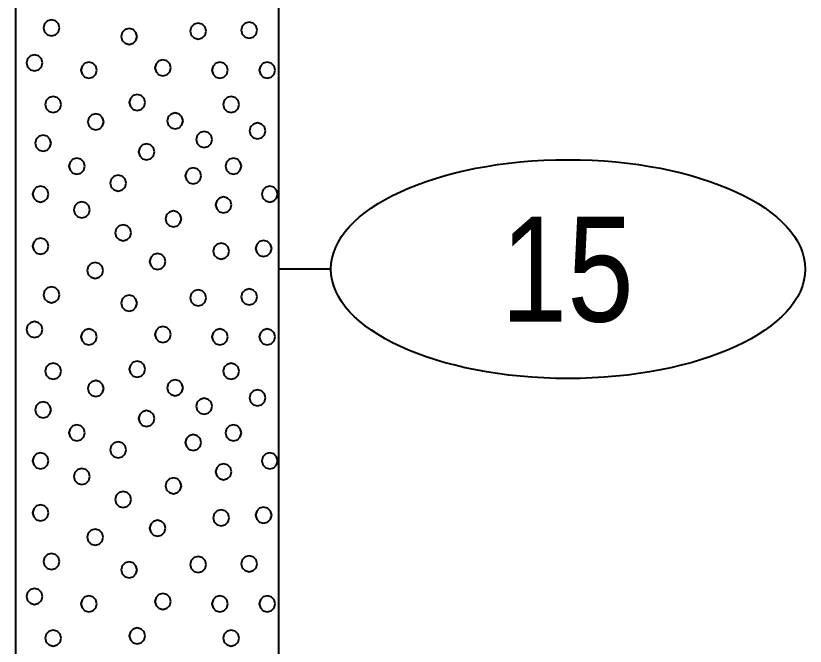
# Model space of a CAD drawing. Extents: x -582 to 653, y -817 to -3.
# Drawn here: x -541.67 to -534.16, y -193.3 to -187.3 of the extents above; entities that cross this region are included whole.
import ezdxf
from ezdxf.enums import TextEntityAlignment as Align

# ---------------------------------------------------------------- set-up
doc = ezdxf.new("R2010")
doc.units = 0
doc.header["$LTSCALE"] = 0.4
doc.layers.add('27', color=7, linetype='Continuous', lineweight=40)

msp = doc.modelspace()

# ---------------------------------------------------------------- linework, layer by layer
at = {"layer": '27'}
msp.add_line((-538.6718, -189.708), (-539.1718, -189.708), dxfattribs=at)
for points in [[(-541.6718, -180.308), (-539.1718, -180.308), (-539.1718, -206.808), (-541.6718, -206.808)], [(-541.256, -187.4114), (-541.2662, -187.3733), (-541.2941, -187.3454), (-541.3322, -187.3352), (-541.3703, -187.3454), (-541.3982, -187.3733), (-541.4084, -187.4114), (-541.3982, -187.4495), (-541.3703, -187.4774), (-541.3322, -187.4876), (-541.2941, -187.4774), (-541.2662, -187.4495)], [(-540.5174, -187.4915), (-540.5276, -187.4534), (-540.5555, -187.4255), (-540.5936, -187.4153), (-540.6317, -187.4255), (-540.6596, -187.4534), (-540.6698, -187.4915), (-540.6596, -187.5296), (-540.6317, -187.5575), (-540.5936, -187.5677), (-540.5555, -187.5575), (-540.5276, -187.5296)], [(-539.8602, -187.4407), (-539.8704, -187.4026), (-539.8983, -187.3747), (-539.9364, -187.3645), (-539.9745, -187.3747), (-540.0024, -187.4026), (-540.0126, -187.4407), (-540.0024, -187.4788), (-539.9745, -187.5067), (-539.9364, -187.5169), (-539.8983, -187.5067), (-539.8704, -187.4788)], [(-539.3745, -187.433), (-539.3848, -187.3949), (-539.4126, -187.367), (-539.4507, -187.3568), (-539.4888, -187.367), (-539.5167, -187.3949), (-539.5269, -187.433), (-539.5167, -187.4711), (-539.4888, -187.499), (-539.4507, -187.5092), (-539.4126, -187.499), (-539.3848, -187.4711)], [(-541.4175, -187.7445), (-541.4277, -187.7064), (-541.4556, -187.6785), (-541.4937, -187.6683), (-541.5318, -187.6785), (-541.5597, -187.7064), (-541.5699, -187.7445), (-541.5597, -187.7826), (-541.5318, -187.8105), (-541.4937, -187.8207), (-541.4556, -187.8105), (-541.4277, -187.7826)], [(-540.1945, -187.7915), (-540.2047, -187.7534), (-540.2326, -187.7255), (-540.2707, -187.7153), (-540.3088, -187.7255), (-540.3367, -187.7534), (-540.3469, -187.7915), (-540.3367, -187.8296), (-540.3088, -187.8575), (-540.2707, -187.8677), (-540.2326, -187.8575), (-540.2047, -187.8296)], [(-540.8988, -187.8144), (-540.909, -187.7763), (-540.9369, -187.7484), (-540.975, -187.7382), (-541.0131, -187.7484), (-541.041, -187.7763), (-541.0512, -187.8144), (-541.041, -187.8525), (-541.0131, -187.8804), (-540.975, -187.8906), (-540.9369, -187.8804), (-540.909, -187.8525)], [(-539.6517, -187.8144), (-539.6619, -187.7763), (-539.6898, -187.7484), (-539.7279, -187.7382), (-539.766, -187.7484), (-539.7939, -187.7763), (-539.8041, -187.8144), (-539.7939, -187.8525), (-539.766, -187.8804), (-539.7279, -187.8906), (-539.6898, -187.8804), (-539.6619, -187.8525)], [(-539.2016, -187.8144), (-539.2119, -187.7763), (-539.2397, -187.7484), (-539.2778, -187.7382), (-539.3159, -187.7484), (-539.3438, -187.7763), (-539.354, -187.8144), (-539.3438, -187.8525), (-539.3159, -187.8804), (-539.2778, -187.8906), (-539.2397, -187.8804), (-539.2119, -187.8525)], [(-541.2399, -188.1407), (-541.2502, -188.1026), (-541.278, -188.0747), (-541.3161, -188.0645), (-541.3542, -188.0747), (-541.3821, -188.1026), (-541.3923, -188.1407), (-541.3821, -188.1788), (-541.3542, -188.2067), (-541.3161, -188.2169), (-541.278, -188.2067), (-541.2502, -188.1788)], [(-540.439, -188.1211), (-540.4492, -188.083), (-540.4771, -188.0551), (-540.5152, -188.0449), (-540.5533, -188.0551), (-540.5812, -188.083), (-540.5914, -188.1211), (-540.5812, -188.1592), (-540.5533, -188.1871), (-540.5152, -188.1973), (-540.4771, -188.1871), (-540.4492, -188.1592)], [(-539.5453, -188.1407), (-539.5555, -188.1026), (-539.5834, -188.0748), (-539.6215, -188.0645), (-539.6596, -188.0748), (-539.6875, -188.1026), (-539.6977, -188.1407), (-539.6875, -188.1788), (-539.6596, -188.2067), (-539.6215, -188.2169), (-539.5834, -188.2067), (-539.5555, -188.1788)], [(-540.835, -188.306), (-540.8452, -188.2679), (-540.8731, -188.24), (-540.9112, -188.2298), (-540.9493, -188.24), (-540.9772, -188.2679), (-540.9874, -188.306), (-540.9772, -188.3441), (-540.9493, -188.3719), (-540.9112, -188.3822), (-540.8731, -188.3719), (-540.8452, -188.3441)], [(-540.0799, -188.297), (-540.0901, -188.2589), (-540.118, -188.231), (-540.1561, -188.2208), (-540.1942, -188.231), (-540.2221, -188.2589), (-540.2323, -188.297), (-540.2221, -188.3351), (-540.1942, -188.363), (-540.1561, -188.3732), (-540.118, -188.363), (-540.0901, -188.3351)], [(-539.2945, -188.3928), (-539.3047, -188.3547), (-539.3326, -188.3269), (-539.3707, -188.3166), (-539.4088, -188.3269), (-539.4366, -188.3547), (-539.4469, -188.3928), (-539.4366, -188.4309), (-539.4088, -188.4588), (-539.3707, -188.469), (-539.3326, -188.4588), (-539.3047, -188.4309)], [(-541.3361, -188.5085), (-541.3463, -188.4704), (-541.3742, -188.4425), (-541.4123, -188.4323), (-541.4504, -188.4425), (-541.4783, -188.4704), (-541.4885, -188.5085), (-541.4783, -188.5466), (-541.4504, -188.5745), (-541.4123, -188.5847), (-541.3742, -188.5745), (-541.3463, -188.5466)], [(-539.8017, -188.4742), (-539.8119, -188.4361), (-539.8398, -188.4082), (-539.8779, -188.398), (-539.916, -188.4082), (-539.9439, -188.4361), (-539.9541, -188.4742), (-539.9439, -188.5123), (-539.916, -188.5402), (-539.8779, -188.5504), (-539.8398, -188.5402), (-539.8119, -188.5123)], [(-540.35, -188.5917), (-540.3602, -188.5536), (-540.3881, -188.5257), (-540.4262, -188.5155), (-540.4643, -188.5257), (-540.4922, -188.5536), (-540.5024, -188.5917), (-540.4922, -188.6298), (-540.4643, -188.6577), (-540.4262, -188.6679), (-540.3881, -188.6577), (-540.3602, -188.6298)], [(-541.0132, -188.7272), (-541.0234, -188.6891), (-541.0513, -188.6612), (-541.0894, -188.651), (-541.1275, -188.6612), (-541.1554, -188.6891), (-541.1656, -188.7272), (-541.1554, -188.7653), (-541.1275, -188.7932), (-541.0894, -188.8034), (-541.0513, -188.7932), (-541.0234, -188.7653)], [(-539.5246, -188.7272), (-539.5348, -188.6891), (-539.5627, -188.6612), (-539.6008, -188.651), (-539.6389, -188.6612), (-539.6667, -188.6891), (-539.677, -188.7272), (-539.6667, -188.7653), (-539.6389, -188.7932), (-539.6008, -188.8034), (-539.5627, -188.7932), (-539.5348, -188.7653)], [(-539.9059, -188.82), (-539.9161, -188.7819), (-539.944, -188.754), (-539.9821, -188.7438), (-540.0202, -188.754), (-540.0481, -188.7819), (-540.0583, -188.82), (-540.0481, -188.8581), (-540.0202, -188.886), (-539.9821, -188.8962), (-539.944, -188.886), (-539.9161, -188.8581)], [(-540.6217, -188.8886), (-540.6319, -188.8505), (-540.6598, -188.8227), (-540.6979, -188.8124), (-540.736, -188.8227), (-540.7638, -188.8505), (-540.7741, -188.8886), (-540.7638, -188.9267), (-540.736, -188.9546), (-540.6979, -188.9648), (-540.6598, -188.9546), (-540.6319, -188.9267)], [(-541.359, -188.9929), (-541.3692, -188.9548), (-541.3971, -188.9269), (-541.4352, -188.9167), (-541.4733, -188.9269), (-541.5012, -188.9548), (-541.5114, -188.9929), (-541.5012, -189.031), (-541.4733, -189.0589), (-541.4352, -189.0691), (-541.3971, -189.0589), (-541.3692, -189.031)], [(-539.1788, -188.9929), (-539.189, -188.9548), (-539.2169, -188.9269), (-539.255, -188.9167), (-539.2931, -188.9269), (-539.321, -188.9548), (-539.3312, -188.9929), (-539.321, -189.031), (-539.2931, -189.0589), (-539.255, -189.0691), (-539.2169, -189.0589), (-539.189, -189.031)], [(-540.9674, -189.1429), (-540.9777, -189.1048), (-541.0055, -189.0769), (-541.0436, -189.0667), (-541.0817, -189.0769), (-541.1096, -189.1048), (-541.1198, -189.1429), (-541.1096, -189.181), (-541.0817, -189.2089), (-541.0436, -189.2191), (-541.0055, -189.2089), (-540.9777, -189.181)], [(-539.6174, -189.0971), (-539.6276, -189.059), (-539.6555, -189.0311), (-539.6936, -189.0209), (-539.7317, -189.0311), (-539.7595, -189.059), (-539.7698, -189.0971), (-539.7595, -189.1352), (-539.7317, -189.1631), (-539.6936, -189.1733), (-539.6555, -189.1631), (-539.6276, -189.1352)], [(-540.0954, -189.2306), (-540.1056, -189.1925), (-540.1335, -189.1646), (-540.1716, -189.1544), (-540.2097, -189.1646), (-540.2375, -189.1925), (-540.2478, -189.2306), (-540.2375, -189.2687), (-540.2097, -189.2966), (-540.1716, -189.3068), (-540.1335, -189.2966), (-540.1056, -189.2687)], [(-540.5734, -189.3616), (-540.5836, -189.3235), (-540.6115, -189.2956), (-540.6496, -189.2854), (-540.6877, -189.2956), (-540.7155, -189.3235), (-540.7258, -189.3616), (-540.7155, -189.3997), (-540.6877, -189.4275), (-540.6496, -189.4378), (-540.6115, -189.4275), (-540.5836, -189.3997)], [(-541.359, -189.4887), (-541.3692, -189.4506), (-541.3971, -189.4227), (-541.4352, -189.4125), (-541.4733, -189.4227), (-541.5012, -189.4506), (-541.5114, -189.4887), (-541.5012, -189.5268), (-541.4733, -189.5547), (-541.4352, -189.5649), (-541.3971, -189.5547), (-541.3692, -189.5268)], [(-539.236, -189.5116), (-539.2462, -189.4735), (-539.2741, -189.4456), (-539.3122, -189.4354), (-539.3503, -189.4456), (-539.3782, -189.4735), (-539.3884, -189.5116), (-539.3782, -189.5497), (-539.3503, -189.5776), (-539.3122, -189.5878), (-539.2741, -189.5776), (-539.2462, -189.5497)], [(-539.6402, -189.5357), (-539.6504, -189.4976), (-539.6783, -189.4697), (-539.7164, -189.4595), (-539.7545, -189.4697), (-539.7824, -189.4976), (-539.7926, -189.5357), (-539.7824, -189.5738), (-539.7545, -189.6017), (-539.7164, -189.6119), (-539.6783, -189.6017), (-539.6504, -189.5738)], [(-540.2454, -189.6361), (-540.2556, -189.598), (-540.2835, -189.5702), (-540.3216, -189.5599), (-540.3597, -189.5702), (-540.3876, -189.598), (-540.3978, -189.6361), (-540.3876, -189.6742), (-540.3597, -189.7021), (-540.3216, -189.7123), (-540.2835, -189.7021), (-540.2556, -189.6742)], [(-540.8403, -189.7201), (-540.8505, -189.682), (-540.8784, -189.6541), (-540.9165, -189.6439), (-540.9546, -189.6541), (-540.9825, -189.682), (-540.9927, -189.7201), (-540.9825, -189.7582), (-540.9546, -189.786), (-540.9165, -189.7963), (-540.8784, -189.786), (-540.8505, -189.7582)], [(-541.256, -189.9514), (-541.2662, -189.9133), (-541.2941, -189.8854), (-541.3322, -189.8752), (-541.3703, -189.8854), (-541.3982, -189.9133), (-541.4084, -189.9514), (-541.3982, -189.9895), (-541.3703, -190.0174), (-541.3322, -190.0276), (-541.2941, -190.0174), (-541.2662, -189.9895)], [(-539.3745, -189.973), (-539.3848, -189.9349), (-539.4126, -189.907), (-539.4507, -189.8968), (-539.4888, -189.907), (-539.5167, -189.9349), (-539.5269, -189.973), (-539.5167, -190.0111), (-539.4888, -190.039), (-539.4507, -190.0492), (-539.4126, -190.039), (-539.3848, -190.0111)], [(-540.5174, -190.0315), (-540.5276, -189.9934), (-540.5555, -189.9655), (-540.5936, -189.9553), (-540.6317, -189.9655), (-540.6596, -189.9934), (-540.6698, -190.0315), (-540.6596, -190.0696), (-540.6317, -190.0975), (-540.5936, -190.1077), (-540.5555, -190.0975), (-540.5276, -190.0696)], [(-539.8602, -189.9807), (-539.8704, -189.9426), (-539.8983, -189.9147), (-539.9364, -189.9045), (-539.9745, -189.9147), (-540.0024, -189.9426), (-540.0126, -189.9807), (-540.0024, -190.0188), (-539.9745, -190.0467), (-539.9364, -190.0569), (-539.8983, -190.0467), (-539.8704, -190.0188)], [(-541.4175, -190.2845), (-541.4277, -190.2464), (-541.4556, -190.2185), (-541.4937, -190.2083), (-541.5318, -190.2185), (-541.5597, -190.2464), (-541.5699, -190.2845), (-541.5597, -190.3226), (-541.5318, -190.3505), (-541.4937, -190.3607), (-541.4556, -190.3505), (-541.4277, -190.3226)], [(-540.1945, -190.3315), (-540.2047, -190.2934), (-540.2326, -190.2655), (-540.2707, -190.2553), (-540.3088, -190.2655), (-540.3367, -190.2934), (-540.3469, -190.3315), (-540.3367, -190.3696), (-540.3088, -190.3975), (-540.2707, -190.4077), (-540.2326, -190.3975), (-540.2047, -190.3696)], [(-540.8988, -190.3544), (-540.909, -190.3163), (-540.9369, -190.2884), (-540.975, -190.2782), (-541.0131, -190.2884), (-541.041, -190.3163), (-541.0512, -190.3544), (-541.041, -190.3925), (-541.0131, -190.4204), (-540.975, -190.4306), (-540.9369, -190.4204), (-540.909, -190.3925)], [(-539.6517, -190.3544), (-539.6619, -190.3163), (-539.6898, -190.2884), (-539.7279, -190.2782), (-539.766, -190.2884), (-539.7939, -190.3163), (-539.8041, -190.3544), (-539.7939, -190.3925), (-539.766, -190.4204), (-539.7279, -190.4306), (-539.6898, -190.4204), (-539.6619, -190.3925)], [(-539.2016, -190.3544), (-539.2119, -190.3163), (-539.2397, -190.2884), (-539.2778, -190.2782), (-539.3159, -190.2884), (-539.3438, -190.3163), (-539.354, -190.3544), (-539.3438, -190.3925), (-539.3159, -190.4204), (-539.2778, -190.4306), (-539.2397, -190.4204), (-539.2119, -190.3925)], [(-541.2399, -190.6807), (-541.2502, -190.6426), (-541.278, -190.6147), (-541.3161, -190.6045), (-541.3542, -190.6147), (-541.3821, -190.6426), (-541.3923, -190.6807), (-541.3821, -190.7188), (-541.3542, -190.7467), (-541.3161, -190.7569), (-541.278, -190.7467), (-541.2502, -190.7188)], [(-540.439, -190.6611), (-540.4492, -190.623), (-540.4771, -190.5951), (-540.5152, -190.5849), (-540.5533, -190.5951), (-540.5812, -190.623), (-540.5914, -190.6611), (-540.5812, -190.6992), (-540.5533, -190.7271), (-540.5152, -190.7373), (-540.4771, -190.7271), (-540.4492, -190.6992)], [(-539.5453, -190.6807), (-539.5555, -190.6426), (-539.5834, -190.6148), (-539.6215, -190.6045), (-539.6596, -190.6148), (-539.6875, -190.6426), (-539.6977, -190.6807), (-539.6875, -190.7188), (-539.6596, -190.7467), (-539.6215, -190.7569), (-539.5834, -190.7467), (-539.5555, -190.7188)], [(-540.835, -190.846), (-540.8452, -190.8079), (-540.8731, -190.78), (-540.9112, -190.7698), (-540.9493, -190.78), (-540.9772, -190.8079), (-540.9874, -190.846), (-540.9772, -190.8841), (-540.9493, -190.9119), (-540.9112, -190.9222), (-540.8731, -190.9119), (-540.8452, -190.8841)], [(-540.0799, -190.837), (-540.0901, -190.7989), (-540.118, -190.771), (-540.1561, -190.7608), (-540.1942, -190.771), (-540.2221, -190.7989), (-540.2323, -190.837), (-540.2221, -190.8751), (-540.1942, -190.903), (-540.1561, -190.9132), (-540.118, -190.903), (-540.0901, -190.8751)], [(-539.2945, -190.9328), (-539.3047, -190.8947), (-539.3326, -190.8669), (-539.3707, -190.8566), (-539.4088, -190.8669), (-539.4366, -190.8947), (-539.4469, -190.9328), (-539.4366, -190.9709), (-539.4088, -190.9988), (-539.3707, -191.009), (-539.3326, -190.9988), (-539.3047, -190.9709)], [(-539.8017, -191.0142), (-539.8119, -190.9761), (-539.8398, -190.9482), (-539.8779, -190.938), (-539.916, -190.9482), (-539.9439, -190.9761), (-539.9541, -191.0142), (-539.9439, -191.0523), (-539.916, -191.0802), (-539.8779, -191.0904), (-539.8398, -191.0802), (-539.8119, -191.0523)], [(-541.3361, -191.0485), (-541.3463, -191.0104), (-541.3742, -190.9825), (-541.4123, -190.9723), (-541.4504, -190.9825), (-541.4783, -191.0104), (-541.4885, -191.0485), (-541.4783, -191.0866), (-541.4504, -191.1145), (-541.4123, -191.1247), (-541.3742, -191.1145), (-541.3463, -191.0866)], [(-540.35, -191.1317), (-540.3602, -191.0936), (-540.3881, -191.0657), (-540.4262, -191.0555), (-540.4643, -191.0657), (-540.4922, -191.0936), (-540.5024, -191.1317), (-540.4922, -191.1698), (-540.4643, -191.1977), (-540.4262, -191.2079), (-540.3881, -191.1977), (-540.3602, -191.1698)], [(-541.0132, -191.2672), (-541.0234, -191.2291), (-541.0513, -191.2012), (-541.0894, -191.191), (-541.1275, -191.2012), (-541.1554, -191.2291), (-541.1656, -191.2672), (-541.1554, -191.3053), (-541.1275, -191.3332), (-541.0894, -191.3434), (-541.0513, -191.3332), (-541.0234, -191.3053)], [(-539.5246, -191.2672), (-539.5348, -191.2291), (-539.5627, -191.2012), (-539.6008, -191.191), (-539.6389, -191.2012), (-539.6667, -191.2291), (-539.677, -191.2672), (-539.6667, -191.3053), (-539.6389, -191.3332), (-539.6008, -191.3434), (-539.5627, -191.3332), (-539.5348, -191.3053)], [(-539.9059, -191.36), (-539.9161, -191.3219), (-539.944, -191.294), (-539.9821, -191.2838), (-540.0202, -191.294), (-540.0481, -191.3219), (-540.0583, -191.36), (-540.0481, -191.3981), (-540.0202, -191.426), (-539.9821, -191.4362), (-539.944, -191.426), (-539.9161, -191.3981)], [(-540.6217, -191.4286), (-540.6319, -191.3905), (-540.6598, -191.3627), (-540.6979, -191.3524), (-540.736, -191.3627), (-540.7638, -191.3905), (-540.7741, -191.4286), (-540.7638, -191.4667), (-540.736, -191.4946), (-540.6979, -191.5048), (-540.6598, -191.4946), (-540.6319, -191.4667)], [(-541.359, -191.5329), (-541.3692, -191.4948), (-541.3971, -191.4669), (-541.4352, -191.4567), (-541.4733, -191.4669), (-541.5012, -191.4948), (-541.5114, -191.5329), (-541.5012, -191.571), (-541.4733, -191.5989), (-541.4352, -191.6091), (-541.3971, -191.5989), (-541.3692, -191.571)], [(-539.1788, -191.5329), (-539.189, -191.4948), (-539.2169, -191.4669), (-539.255, -191.4567), (-539.2931, -191.4669), (-539.321, -191.4948), (-539.3312, -191.5329), (-539.321, -191.571), (-539.2931, -191.5989), (-539.255, -191.6091), (-539.2169, -191.5989), (-539.189, -191.571)], [(-540.9674, -191.6829), (-540.9777, -191.6448), (-541.0055, -191.6169), (-541.0436, -191.6067), (-541.0817, -191.6169), (-541.1096, -191.6448), (-541.1198, -191.6829), (-541.1096, -191.721), (-541.0817, -191.7489), (-541.0436, -191.7591), (-541.0055, -191.7489), (-540.9777, -191.721)], [(-539.6174, -191.6371), (-539.6276, -191.599), (-539.6555, -191.5711), (-539.6936, -191.5609), (-539.7317, -191.5711), (-539.7595, -191.599), (-539.7698, -191.6371), (-539.7595, -191.6752), (-539.7317, -191.7031), (-539.6936, -191.7133), (-539.6555, -191.7031), (-539.6276, -191.6752)], [(-540.0954, -191.7706), (-540.1056, -191.7325), (-540.1335, -191.7046), (-540.1716, -191.6944), (-540.2097, -191.7046), (-540.2375, -191.7325), (-540.2478, -191.7706), (-540.2375, -191.8087), (-540.2097, -191.8366), (-540.1716, -191.8468), (-540.1335, -191.8366), (-540.1056, -191.8087)], [(-540.5734, -191.9016), (-540.5836, -191.8635), (-540.6115, -191.8356), (-540.6496, -191.8254), (-540.6877, -191.8356), (-540.7155, -191.8635), (-540.7258, -191.9016), (-540.7155, -191.9397), (-540.6877, -191.9675), (-540.6496, -191.9778), (-540.6115, -191.9675), (-540.5836, -191.9397)], [(-541.359, -192.0287), (-541.3692, -191.9906), (-541.3971, -191.9627), (-541.4352, -191.9525), (-541.4733, -191.9627), (-541.5012, -191.9906), (-541.5114, -192.0287), (-541.5012, -192.0668), (-541.4733, -192.0947), (-541.4352, -192.1049), (-541.3971, -192.0947), (-541.3692, -192.0668)], [(-539.6402, -192.0757), (-539.6504, -192.0376), (-539.6783, -192.0097), (-539.7164, -191.9995), (-539.7545, -192.0097), (-539.7824, -192.0376), (-539.7926, -192.0757), (-539.7824, -192.1138), (-539.7545, -192.1417), (-539.7164, -192.1519), (-539.6783, -192.1417), (-539.6504, -192.1138)], [(-539.236, -192.0516), (-539.2462, -192.0135), (-539.2741, -191.9856), (-539.3122, -191.9754), (-539.3503, -191.9856), (-539.3782, -192.0135), (-539.3884, -192.0516), (-539.3782, -192.0897), (-539.3503, -192.1176), (-539.3122, -192.1278), (-539.2741, -192.1176), (-539.2462, -192.0897)], [(-540.2454, -192.1761), (-540.2556, -192.138), (-540.2835, -192.1102), (-540.3216, -192.0999), (-540.3597, -192.1102), (-540.3876, -192.138), (-540.3978, -192.1761), (-540.3876, -192.2142), (-540.3597, -192.2421), (-540.3216, -192.2523), (-540.2835, -192.2421), (-540.2556, -192.2142)], [(-540.8403, -192.2601), (-540.8505, -192.222), (-540.8784, -192.1941), (-540.9165, -192.1839), (-540.9546, -192.1941), (-540.9825, -192.222), (-540.9927, -192.2601), (-540.9825, -192.2982), (-540.9546, -192.326), (-540.9165, -192.3363), (-540.8784, -192.326), (-540.8505, -192.2982)], [(-541.256, -192.4914), (-541.2662, -192.4533), (-541.2941, -192.4254), (-541.3322, -192.4152), (-541.3703, -192.4254), (-541.3982, -192.4533), (-541.4084, -192.4914), (-541.3982, -192.5295), (-541.3703, -192.5574), (-541.3322, -192.5676), (-541.2941, -192.5574), (-541.2662, -192.5295)], [(-539.8602, -192.5207), (-539.8704, -192.4826), (-539.8983, -192.4547), (-539.9364, -192.4445), (-539.9745, -192.4547), (-540.0024, -192.4826), (-540.0126, -192.5207), (-540.0024, -192.5588), (-539.9745, -192.5867), (-539.9364, -192.5969), (-539.8983, -192.5867), (-539.8704, -192.5588)], [(-539.3745, -192.513), (-539.3848, -192.4749), (-539.4126, -192.447), (-539.4507, -192.4368), (-539.4888, -192.447), (-539.5167, -192.4749), (-539.5269, -192.513), (-539.5167, -192.5511), (-539.4888, -192.579), (-539.4507, -192.5892), (-539.4126, -192.579), (-539.3848, -192.5511)], [(-540.5174, -192.5715), (-540.5276, -192.5334), (-540.5555, -192.5055), (-540.5936, -192.4953), (-540.6317, -192.5055), (-540.6596, -192.5334), (-540.6698, -192.5715), (-540.6596, -192.6096), (-540.6317, -192.6375), (-540.5936, -192.6477), (-540.5555, -192.6375), (-540.5276, -192.6096)], [(-541.4175, -192.8245), (-541.4277, -192.7864), (-541.4556, -192.7585), (-541.4937, -192.7483), (-541.5318, -192.7585), (-541.5597, -192.7864), (-541.5699, -192.8245), (-541.5597, -192.8626), (-541.5318, -192.8905), (-541.4937, -192.9007), (-541.4556, -192.8905), (-541.4277, -192.8626)], [(-540.8988, -192.8944), (-540.909, -192.8563), (-540.9369, -192.8284), (-540.975, -192.8182), (-541.0131, -192.8284), (-541.041, -192.8563), (-541.0512, -192.8944), (-541.041, -192.9325), (-541.0131, -192.9604), (-540.975, -192.9706), (-540.9369, -192.9604), (-540.909, -192.9325)], [(-540.1945, -192.8715), (-540.2047, -192.8334), (-540.2326, -192.8055), (-540.2707, -192.7953), (-540.3088, -192.8055), (-540.3367, -192.8334), (-540.3469, -192.8715), (-540.3367, -192.9096), (-540.3088, -192.9375), (-540.2707, -192.9477), (-540.2326, -192.9375), (-540.2047, -192.9096)], [(-539.6517, -192.8944), (-539.6619, -192.8563), (-539.6898, -192.8284), (-539.7279, -192.8182), (-539.766, -192.8284), (-539.7939, -192.8563), (-539.8041, -192.8944), (-539.7939, -192.9325), (-539.766, -192.9604), (-539.7279, -192.9706), (-539.6898, -192.9604), (-539.6619, -192.9325)], [(-539.2016, -192.8944), (-539.2119, -192.8563), (-539.2397, -192.8284), (-539.2778, -192.8182), (-539.3159, -192.8284), (-539.3438, -192.8563), (-539.354, -192.8944), (-539.3438, -192.9325), (-539.3159, -192.9604), (-539.2778, -192.9706), (-539.2397, -192.9604), (-539.2119, -192.9325)], [(-540.439, -193.2011), (-540.4492, -193.163), (-540.4771, -193.1351), (-540.5152, -193.1249), (-540.5533, -193.1351), (-540.5812, -193.163), (-540.5914, -193.2011), (-540.5812, -193.2392), (-540.5533, -193.2671), (-540.5152, -193.2773), (-540.4771, -193.2671), (-540.4492, -193.2392)], [(-541.2399, -193.2207), (-541.2502, -193.1826), (-541.278, -193.1547), (-541.3161, -193.1445), (-541.3542, -193.1547), (-541.3821, -193.1826), (-541.3923, -193.2207), (-541.3821, -193.2588), (-541.3542, -193.2867), (-541.3161, -193.2969), (-541.278, -193.2867), (-541.2502, -193.2588)], [(-539.5453, -193.2207), (-539.5555, -193.1826), (-539.5834, -193.1548), (-539.6215, -193.1445), (-539.6596, -193.1548), (-539.6875, -193.1826), (-539.6977, -193.2207), (-539.6875, -193.2588), (-539.6596, -193.2867), (-539.6215, -193.2969), (-539.5834, -193.2867), (-539.5555, -193.2588)]]:
    msp.add_lwpolyline(points, close=True, dxfattribs=at)
msp.add_ellipse((-536.4144, -189.708), major_axis=(2.2574, 0), ratio=0.461538, dxfattribs=at)

# ---------------------------------------------------------------- texts
at = {"layer": '27', "width": 0.85}
msp.add_text('15', height=1, dxfattribs=at).set_placement((-536.4217, -190.208), align=Align.CENTER)

doc.saveas('drawing.dxf')
